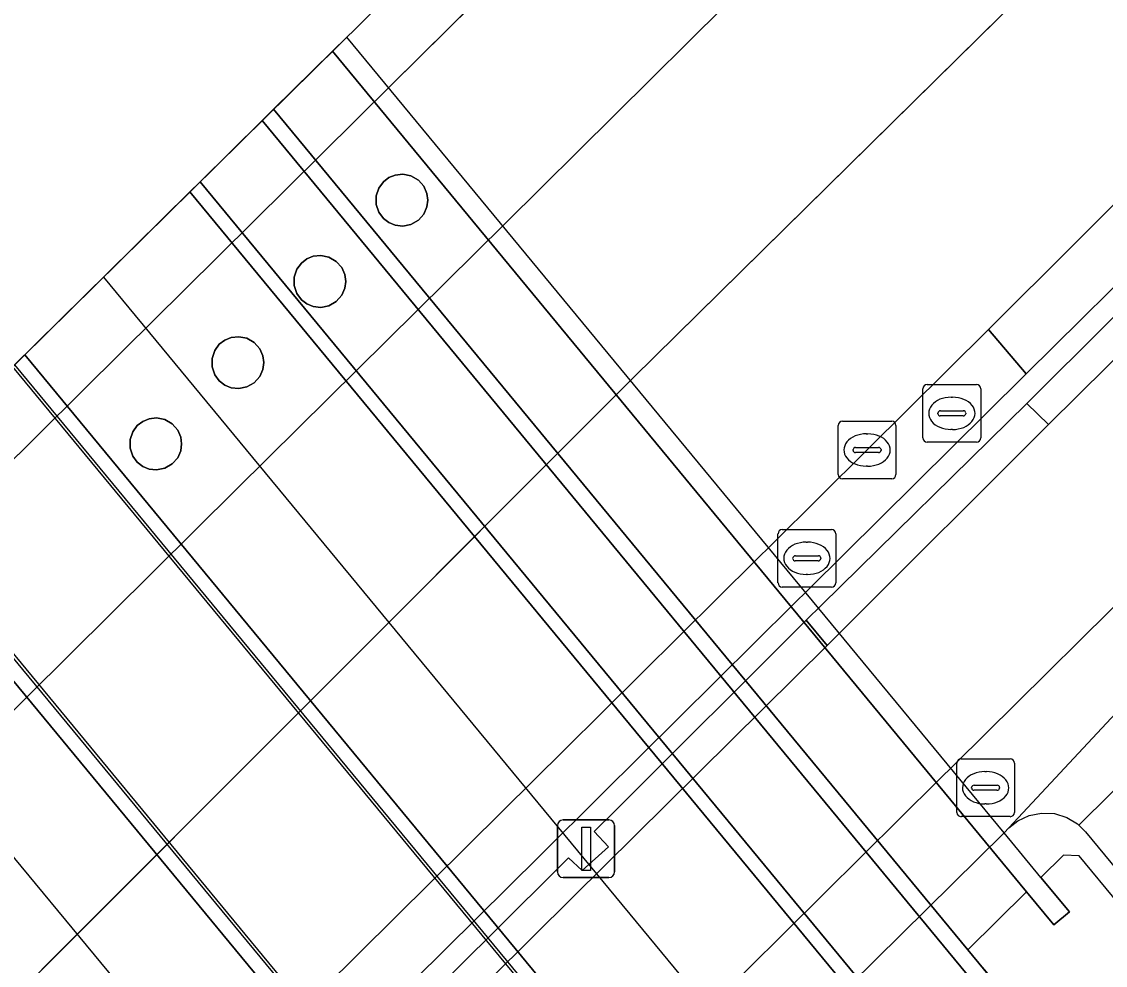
# Model space of a CAD drawing. Extents: x 158132 to 159664, y 385256 to 387218.
# Drawn here: x 158147 to 158165.76, y 386654.71 to 386671.06 of the extents above; entities that cross this region are included whole.
import ezdxf

# ---------------------------------------------------------------- set-up
doc = ezdxf.new("R2010")
doc.units = 0
for name, color, linetype in [('IMGEO_Berm_gesloten', 7, 'Continuous'), ('IMGEO_Berm_open', 7, 'Continuous'), ('IMGEO_Dek', 7, 'Continuous'), ('IMGEO_Fietspad_gesloten', 7, 'Continuous'), ('IMGEO_Grasland_overig', 7, 'Continuous'), ('IMGEO_Groenvoorziening', 7, 'Continuous'), ('IMGEO_Hek', 7, 'Continuous'), ('IMGEO_Kolk', 7, 'Continuous'), ('IMGEO_Lichtmast', 7, 'Continuous'), ('IMGEO_Muur', 7, 'Continuous'), ('IMGEO_Pijler', 7, 'Continuous'), ('IMGEO_Rijbaan_regionaal_gesloten', 7, 'Continuous'), ('IMGEO_Rioolput', 7, 'Continuous'), ('IMGEO_Spoor', 7, 'Continuous'), ('IMGEO_Spoorbaan_halfverhard', 7, 'Continuous'), ('IMGEO_Terreindeel_gesloten', 7, 'Continuous'), ('IMGEO_Voetpad_open', 7, 'Continuous')]:
    doc.layers.add(name, color=color, linetype=linetype)

msp = doc.modelspace()

# ---------------------------------------------------------------- linework, layer by layer
at = {"layer": 'IMGEO_Berm_gesloten'}
for points in [[(158132.77, 386649.526), (158134.765, 386647.157), (158136.679, 386649.052), (158137.749, 386650.112), (158142.475, 386654.791), (158143.545, 386655.851), (158145.302, 386657.592), (158146.372, 386658.652), (158150.724, 386662.961), (158151.794, 386664.02), (158155.37, 386667.561), (158159.168, 386671.322), (158157.197, 386673.72), (158153.389, 386669.949), (158149.819, 386666.412), (158148.749, 386665.353), (158144.397, 386661.043), (158143.327, 386659.983), (158141.567, 386658.239), (158140.497, 386657.18), (158135.778, 386652.506), (158134.708, 386651.446)], [(158153.962, 386668.204), (158154.015, 386668.082), (158154.031, 386667.964), (158154.015, 386667.846), (158153.962, 386667.724), (158153.867, 386667.617), (158153.739, 386667.543), (158153.598, 386667.515), (158153.466, 386667.529), (158153.356, 386667.575), (158153.262, 386667.647), (158153.183, 386667.754), (158153.137, 386667.891), (158153.137, 386668.038), (158153.183, 386668.174), (158153.262, 386668.281), (158153.356, 386668.354), (158153.466, 386668.399), (158153.598, 386668.414), (158153.739, 386668.386), (158153.867, 386668.312)], [(158152.541, 386666.797), (158152.594, 386666.675), (158152.61, 386666.557), (158152.594, 386666.439), (158152.541, 386666.317), (158152.446, 386666.209), (158152.318, 386666.136), (158152.177, 386666.107), (158152.045, 386666.122), (158151.935, 386666.167), (158151.841, 386666.24), (158151.762, 386666.347), (158151.716, 386666.483), (158151.716, 386666.631), (158151.762, 386666.767), (158151.841, 386666.874), (158151.935, 386666.947), (158152.045, 386666.992), (158152.177, 386667.007), (158152.318, 386666.978), (158152.446, 386666.904)], [(158151.12, 386665.389), (158151.173, 386665.267), (158151.189, 386665.15), (158151.173, 386665.032), (158151.12, 386664.91), (158151.025, 386664.802), (158150.897, 386664.728), (158150.756, 386664.7), (158150.624, 386664.715), (158150.514, 386664.76), (158150.42, 386664.832), (158150.341, 386664.94), (158150.295, 386665.076), (158150.295, 386665.223), (158150.341, 386665.359), (158150.42, 386665.467), (158150.514, 386665.539), (158150.624, 386665.585), (158150.756, 386665.599), (158150.897, 386665.571), (158151.025, 386665.497)], [(158164.78, 386664.076), (158164.402, 386664.44), (158160.855, 386660.952), (158160.584, 386660.687), (158160.944, 386660.251), (158161.215, 386660.519)], [(158149.699, 386663.982), (158149.752, 386663.86), (158149.768, 386663.742), (158149.752, 386663.624), (158149.699, 386663.502), (158149.604, 386663.395), (158149.476, 386663.321), (158149.335, 386663.293), (158149.203, 386663.307), (158149.093, 386663.352), (158148.999, 386663.425), (158148.92, 386663.532), (158148.874, 386663.668), (158148.874, 386663.816), (158148.92, 386663.952), (158148.999, 386664.059), (158149.093, 386664.132), (158149.203, 386664.177), (158149.335, 386664.192), (158149.476, 386664.164), (158149.604, 386664.09)]]:
    msp.add_lwpolyline(points, close=True, dxfattribs=at)
msp.add_lwpolyline([(158142.991, 386643.742), (158147.732, 386648.442), (158148.802, 386649.502), (158150.551, 386651.237), (158151.621, 386652.297), (158155.97, 386656.609), (158157.039, 386657.669), (158160.359, 386660.96), (158160.628, 386661.226), (158164.343, 386664.909), (158164.39, 386664.956), (158163.737, 386665.723), (158161.636, 386663.637), (158159.985, 386662.001), (158159.718, 386661.736), (158156.399, 386658.445), (158155.329, 386657.385), (158150.98, 386653.073), (158149.911, 386652.012), (158148.158, 386650.279), (158147.087, 386649.221), (158142.343, 386644.53), (158141.272, 386643.471)], dxfattribs=at)
at = {"layer": 'IMGEO_Berm_open'}
for points in [[(158259.858, 386758.11), (158260.297, 386758.543), (158260.363, 386758.609), (158259.078, 386760.052), (158248.914, 386750), (158242.667, 386743.823), (158226.841, 386728.176), (158209.804, 386711.324), (158192.035, 386693.753), (158174.25, 386676.206), (158163.737, 386665.723), (158164.39, 386664.956), (158243.356, 386743.003), (158250.436, 386750), (158253.723, 386753.249), (158253.93, 386753.047), (158254.319, 386752.645)], [(158254.319, 386752.645), (158253.93, 386753.047), (158250.871, 386750), (158247.615, 386746.757), (158247.811, 386746.559), (158247.356, 386746.114), (158247.139, 386746.324), (158243.546, 386742.778), (158225.484, 386724.953), (158225.715, 386724.699), (158225.254, 386724.279), (158225.025, 386724.517), (158203.057, 386702.738), (158203.297, 386702.475), (158202.844, 386702.063), (158202.614, 386702.271), (158180.568, 386680.523), (158180.789, 386680.271), (158180.345, 386679.876), (158180.102, 386680.091), (158164.402, 386664.44), (158164.78, 386664.076), (158243.908, 386742.347), (158251.645, 386750)]]:
    msp.add_lwpolyline(points, close=True, dxfattribs=at)
msp.add_lwpolyline([(158143.614, 386642.986), (158148.316, 386647.736), (158149.386, 386648.797), (158151.135, 386650.53), (158152.205, 386651.59), (158156.555, 386655.901), (158157.624, 386656.961), (158160.944, 386660.251), (158160.584, 386660.687), (158157.273, 386657.387), (158156.911, 386657.026), (158157.157, 386656.765), (158156.702, 386656.353), (158156.466, 386656.57), (158156.211, 386656.317), (158151.868, 386651.998), (158151.748, 386651.878), (158151.988, 386651.656), (158151.57, 386651.216), (158151.311, 386651.455), (158150.793, 386650.944), (158149.041, 386649.213), (158147.969, 386648.155), (158146.57, 386646.774)], dxfattribs=at)
at = {"layer": 'IMGEO_Dek'}
for points in [[(158165.749, 386652.11), (158163.38, 386654.98), (158164.398, 386655.985), (158164.87, 386655.413), (158165.14, 386655.636), (158164.648, 386656.232), (158164.009, 386657.006), (158152.629, 386670.789), (158146.837, 386665.075), (158158.22, 386651.288)], [(158155.97, 386649.065), (158144.586, 386662.854)]]:
    msp.add_lwpolyline(points, dxfattribs=at)
at = {"layer": 'IMGEO_Fietspad_gesloten'}
for points in [[(158272.591, 386770.728), (158261.562, 386759.791), (158260.867, 386759.105), (158260.363, 386758.609), (158260.297, 386758.543), (158259.858, 386758.11), (158254.319, 386752.645), (158251.645, 386750), (158243.908, 386742.347), (158164.78, 386664.076), (158161.215, 386660.519), (158160.944, 386660.251), (158157.624, 386656.961), (158156.555, 386655.901), (158152.205, 386651.59), (158151.135, 386650.53), (158149.386, 386648.797), (158148.316, 386647.736), (158143.614, 386642.986), (158142.503, 386641.976), (158140.661, 386640.15), (158142.605, 386637.841)], [(158142.605, 386637.841), (158144.437, 386639.655), (158145.506, 386640.715), (158150.244, 386645.408), (158151.314, 386646.468), (158153.061, 386648.198), (158154.131, 386649.258), (158158.482, 386653.567), (158159.552, 386654.627), (158162.872, 386657.916), (158163.148, 386658.189), (158166.929, 386661.928), (158177.831, 386672.791), (158195.641, 386690.413), (158213.448, 386707.994), (158229.826, 386724.184), (158245.865, 386740.019), (158255.974, 386750), (158273.421, 386767.226)]]:
    msp.add_lwpolyline(points, dxfattribs=at)
at = {"layer": 'IMGEO_Grasland_overig'}
msp.add_lwpolyline([(158152.379, 386670.543), (158151.361, 386669.538), (158163.38, 386654.98), (158164.398, 386655.985)], close=True, dxfattribs=at)
at = {"layer": 'IMGEO_Groenvoorziening'}
msp.add_lwpolyline([(158165.421, 386657.024), (158170.388, 386651.007), (158226.591, 386713.004), (158248.619, 386736.744), (158260.92, 386750), (158267.376, 386756.957), (158272.382, 386764.636), (158257.577, 386750), (158246.599, 386739.147), (158172.433, 386665.825), (158173.192, 386665.043), (158170.261, 386662.044), (158165.306, 386657.135)], close=True, dxfattribs=at)
msp.add_lwpolyline([(158186.709, 386639.209), (158170.388, 386651.007), (158170.311, 386650.944), (158170.118, 386650.784), (158165.311, 386656.607), (158165.041, 386656.62), (158164.648, 386656.232), (158165.14, 386655.636), (158164.87, 386655.413), (158164.398, 386655.985), (158163.38, 386654.98), (158165.749, 386652.11), (158168.223, 386649.396), (158171.502, 386645.668), (158176.371, 386639.948), (158184.341, 386630.288), (158189.085, 386624.503)], dxfattribs=at)
at = {"layer": 'IMGEO_Hek'}
msp.add_lwpolyline([(158165.776, 386652.151), (158163.38, 386654.98), (158151.361, 386669.538)], dxfattribs=at)
at = {"layer": 'IMGEO_Kolk'}
for p, q in [((158161.136, 386663.21), (158161.136, 386664.062)), ((158161.211, 386664.136), (158162.063, 386664.136)), ((158162.137, 386664.062), (158162.137, 386663.21)), ((158161.624, 386663.916), (158161.649, 386663.916)), ((158161.395, 386663.63), (158161.395, 386663.642)), ((158161.438, 386663.679), (158161.836, 386663.679)), ((158161.879, 386663.642), (158161.879, 386663.63)), ((158161.833, 386663.593), (158161.435, 386663.593)), ((158161.647, 386663.356), (158161.622, 386663.356)), ((158162.063, 386663.136), (158161.211, 386663.136))]:
    msp.add_line(p, q, dxfattribs=at)
for points in [[(158161.136, 386663.21), (158161.136, 386664.062)], [(158161.211, 386664.136), (158162.063, 386664.136)], [(158162.137, 386664.062), (158162.137, 386663.21)], [(158162.063, 386663.136), (158161.211, 386663.136)]]:
    msp.add_lwpolyline(points, dxfattribs=at)
for centre, radius, start, end in [((158161.213, 386664.06), 0.0765, 91.552, 178.448), ((158161.213, 386664.06), 0.0765, 91.552, 178.448), ((158162.061, 386664.06), 0.0765, 1.552, 88.448), ((158162.061, 386664.06), 0.0765, 1.552, 88.448), ((158161.435, 386663.639), 0.0403, 85.8775, 175.7526), ((158161.432, 386663.629), 0.0366, 178.938, 274.7102), ((158161.836, 386663.636), 0.043, 264.8664, 352.4533), ((158161.84, 386663.641), 0.0386, 1.7309, 96.639), ((158161.213, 386663.212), 0.0765, 181.552, 268.448), ((158161.213, 386663.212), 0.0765, 181.552, 268.448), ((158162.061, 386663.212), 0.0765, 271.552, 358.448), ((158162.061, 386663.212), 0.0765, 271.552, 358.448)]:
    msp.add_arc(centre, radius, start, end, dxfattribs=at)
for centre, major_axis, ratio, start_param, end_param in [((158161.623, 386663.636), (-0.387, 0.002), 0.722429, 4.712389, 7.853982), ((158161.648, 386663.636), (-0.39, 0.002), 0.717154, 1.570796, 4.712389)]:
    msp.add_ellipse(centre, major_axis=major_axis, ratio=ratio, start_param=start_param, end_param=end_param, dxfattribs=at)
at = {"layer": 'IMGEO_Lichtmast'}
for p, q in [((158156.375, 386657.229), (158157.165, 386657.229)), ((158157.165, 386657.229), (158156.375, 386657.229)), ((158156.275, 386656.329), (158156.275, 386657.129)), ((158156.275, 386657.129), (158156.275, 386656.329)), ((158157.265, 386657.129), (158157.265, 386656.329)), ((158157.265, 386656.329), (158157.265, 386657.129)), ((158157.165, 386656.229), (158156.375, 386656.229)), ((158156.375, 386656.229), (158157.165, 386656.229))]:
    msp.add_line(p, q, dxfattribs=at)
msp.add_lwpolyline([(158156.695, 386657.104), (158156.845, 386657.104), (158156.845, 386656.354), (158156.695, 386656.354), (158156.695, 386657.104)], dxfattribs=at)
for centre, start, end in [((158156.375, 386657.129), 90, 180), ((158156.375, 386657.129), 90, 180), ((158157.165, 386657.129), 0, 90), ((158157.165, 386657.129), 360, 90), ((158156.375, 386656.329), 180, 270), ((158156.375, 386656.329), 180, 270), ((158157.165, 386656.329), 270, 0), ((158157.165, 386656.329), 270, 0)]:
    msp.add_arc(centre, 0.1, start, end, dxfattribs=at)
at = {"layer": 'IMGEO_Muur'}
for points in [[(158243.356, 386743.003), (158164.39, 386664.956), (158164.343, 386664.909), (158160.628, 386661.226), (158160.359, 386660.96), (158157.039, 386657.669), (158155.97, 386656.609), (158151.621, 386652.297), (158150.551, 386651.237), (158148.802, 386649.502), (158147.732, 386648.442), (158142.991, 386643.742)], [(158143.229, 386643.454), (158146.157, 386646.34), (158146.376, 386646.114), (158146.811, 386646.523), (158146.57, 386646.774), (158147.969, 386648.155), (158149.041, 386649.213), (158150.793, 386650.944), (158151.311, 386651.455), (158151.57, 386651.216), (158151.988, 386651.656), (158151.748, 386651.878), (158151.868, 386651.998), (158156.211, 386656.317), (158156.466, 386656.57), (158156.702, 386656.353), (158157.157, 386656.765), (158156.911, 386657.026), (158157.273, 386657.387), (158160.584, 386660.687), (158160.855, 386660.952), (158164.402, 386664.44), (158180.102, 386680.091)]]:
    msp.add_lwpolyline(points, dxfattribs=at)
for points in [[(158152.629, 386670.789), (158152.379, 386670.543), (158164.398, 386655.985), (158164.87, 386655.413), (158165.14, 386655.636), (158164.648, 386656.232), (158164.009, 386657.006)], [(158151.361, 386669.538), (158151.161, 386669.341), (158165.393, 386652.102), (158165.533, 386651.932), (158165.749, 386652.11), (158163.38, 386654.98)], [(158150.089, 386668.283), (158149.91, 386668.106), (158161.93, 386653.547), (158162.332, 386653.06), (158164.243, 386651.152), (158164.437, 386651.312), (158162.718, 386653.394), (158162.517, 386653.229)], [(158147.052, 386665.287), (158146.873, 386665.11), (158158.589, 386650.918), (158158.551, 386650.887), (158158.859, 386650.513), (158159.361, 386649.906), (158159.592, 386650.097), (158159.073, 386650.725)], [(158144.55, 386662.819), (158144.371, 386662.642), (158156.395, 386648.079), (158156.831, 386647.551), (158157.062, 386647.742), (158156.609, 386648.291), (158156.122, 386648.881), (158156.083, 386648.849)]]:
    msp.add_lwpolyline(points, close=True, dxfattribs=at)
at = {"layer": 'IMGEO_Pijler'}
for points in [[(158154.031, 386667.964), (158154.015, 386668.082), (158153.962, 386668.204), (158153.867, 386668.312), (158153.739, 386668.386), (158153.598, 386668.414), (158153.466, 386668.399), (158153.356, 386668.354), (158153.262, 386668.281), (158153.183, 386668.174), (158153.137, 386668.038), (158153.137, 386667.891), (158153.183, 386667.754), (158153.262, 386667.647), (158153.356, 386667.575), (158153.466, 386667.529), (158153.598, 386667.515), (158153.739, 386667.543), (158153.867, 386667.617), (158153.962, 386667.724), (158154.015, 386667.846)], [(158152.61, 386666.557), (158152.594, 386666.675), (158152.541, 386666.797), (158152.446, 386666.904), (158152.318, 386666.978), (158152.177, 386667.007), (158152.045, 386666.992), (158151.935, 386666.947), (158151.841, 386666.874), (158151.762, 386666.767), (158151.716, 386666.631), (158151.716, 386666.483), (158151.762, 386666.347), (158151.841, 386666.24), (158151.935, 386666.167), (158152.045, 386666.122), (158152.177, 386666.107), (158152.318, 386666.136), (158152.446, 386666.209), (158152.541, 386666.317), (158152.594, 386666.439)], [(158151.189, 386665.15), (158151.173, 386665.267), (158151.12, 386665.389), (158151.025, 386665.497), (158150.897, 386665.571), (158150.756, 386665.599), (158150.624, 386665.585), (158150.514, 386665.539), (158150.42, 386665.467), (158150.341, 386665.359), (158150.295, 386665.223), (158150.295, 386665.076), (158150.341, 386664.94), (158150.42, 386664.832), (158150.514, 386664.76), (158150.624, 386664.715), (158150.756, 386664.7), (158150.897, 386664.728), (158151.025, 386664.802), (158151.12, 386664.91), (158151.173, 386665.032)], [(158149.768, 386663.742), (158149.752, 386663.86), (158149.699, 386663.982), (158149.604, 386664.09), (158149.476, 386664.164), (158149.335, 386664.192), (158149.203, 386664.177), (158149.093, 386664.132), (158148.999, 386664.059), (158148.92, 386663.952), (158148.874, 386663.816), (158148.874, 386663.668), (158148.92, 386663.532), (158148.999, 386663.425), (158149.093, 386663.352), (158149.203, 386663.307), (158149.335, 386663.293), (158149.476, 386663.321), (158149.604, 386663.395), (158149.699, 386663.502), (158149.752, 386663.624)]]:
    msp.add_lwpolyline(points, close=True, dxfattribs=at)
at = {"layer": 'IMGEO_Rijbaan_regionaal_gesloten'}
msp.add_lwpolyline([(158132.77, 386649.526), (158134.708, 386651.446), (158135.778, 386652.506), (158140.497, 386657.18), (158141.567, 386658.239), (158143.327, 386659.983), (158144.397, 386661.043), (158148.749, 386665.353), (158149.819, 386666.412), (158153.389, 386669.949), (158157.197, 386673.72), (158234.338, 386750), (158236.05, 386751.693), (158253.35, 386768.8), (158301.247, 386816.201), (158339.286, 386853.747), (158349.635, 386863.962), (158349.653, 386863.98), (158348.917, 386864.83), (158312.159, 386828.179), (158132.002, 386650.439)], close=True, dxfattribs=at)
for points in [[(158346.495, 386841.217), (158346.652, 386841.355), (158358.064, 386852.621), (158358.97, 386853.584), (158356.589, 386856.236), (158340.238, 386840.168), (158321.676, 386822.629), (158314.244, 386815.736), (158294.951, 386798.316), (158279.955, 386784.775), (158256.904, 386762.898), (158241.824, 386747.948), (158228.64, 386734.94), (158222.931, 386729.307), (158189.476, 386696.3), (158157.589, 386664.888), (158137.101, 386644.381), (158139.413, 386641.633)], [(158255.48, 386766.525), (158238.763, 386750), (158238.059, 386749.304), (158159.168, 386671.322), (158155.37, 386667.561), (158151.794, 386664.02), (158150.724, 386662.961), (158146.372, 386658.652), (158145.302, 386657.592), (158143.545, 386655.851), (158142.475, 386654.791), (158137.749, 386650.112), (158136.679, 386649.052), (158134.765, 386647.157), (158137.101, 386644.381), (158157.589, 386664.888), (158189.476, 386696.3), (158222.931, 386729.307), (158228.64, 386734.94), (158241.824, 386747.948), (158256.904, 386762.898), (158279.955, 386784.775)], [(158139.413, 386641.633), (158141.272, 386643.471), (158142.343, 386644.53), (158147.087, 386649.221), (158148.158, 386650.279), (158149.911, 386652.012), (158150.98, 386653.073), (158155.329, 386657.385), (158156.399, 386658.445), (158159.718, 386661.736), (158159.985, 386662.001), (158161.636, 386663.637), (158163.737, 386665.723), (158174.25, 386676.206), (158192.035, 386693.753), (158209.804, 386711.324), (158226.841, 386728.176), (158242.667, 386743.823), (158248.914, 386750), (158259.078, 386760.052), (158259.554, 386760.522), (158259.571, 386760.539), (158260.165, 386761.127), (158266.109, 386766.913)]]:
    msp.add_lwpolyline(points, dxfattribs=at)
at = {"layer": 'IMGEO_Rioolput'}
for p, q in [((158162.679, 386664.771), (158163.531, 386664.771)), ((158162.604, 386663.845), (158162.604, 386664.697)), ((158163.092, 386664.551), (158163.117, 386664.551)), ((158163.605, 386664.697), (158163.605, 386663.845)), ((158162.863, 386664.265), (158162.863, 386664.277)), ((158163.301, 386664.228), (158162.903, 386664.228)), ((158162.906, 386664.314), (158163.304, 386664.314)), ((158163.347, 386664.277), (158163.347, 386664.265)), ((158163.115, 386663.991), (158163.09, 386663.991)), ((158163.531, 386663.771), (158162.679, 386663.771)), ((158160.094, 386661.334), (158160.094, 386662.186)), ((158160.169, 386662.26), (158161.021, 386662.26)), ((158161.095, 386662.186), (158161.095, 386661.334)), ((158160.582, 386662.04), (158160.607, 386662.04)), ((158160.353, 386661.754), (158160.353, 386661.766)), ((158160.396, 386661.803), (158160.794, 386661.803)), ((158160.837, 386661.766), (158160.837, 386661.754)), ((158160.791, 386661.717), (158160.393, 386661.717)), ((158160.605, 386661.48), (158160.58, 386661.48)), ((158161.021, 386661.26), (158160.169, 386661.26)), ((158163.189, 386657.359), (158163.189, 386658.211)), ((158163.264, 386658.285), (158164.116, 386658.285)), ((158164.19, 386658.211), (158164.19, 386657.359)), ((158163.677, 386658.065), (158163.702, 386658.065)), ((158163.448, 386657.779), (158163.448, 386657.791)), ((158163.491, 386657.828), (158163.889, 386657.828)), ((158163.932, 386657.791), (158163.932, 386657.779)), ((158163.886, 386657.742), (158163.488, 386657.742)), ((158163.7, 386657.505), (158163.675, 386657.505)), ((158164.116, 386657.285), (158163.264, 386657.285))]:
    msp.add_line(p, q, dxfattribs=at)
for points in [[(158162.679, 386664.771), (158163.531, 386664.771)], [(158162.604, 386663.845), (158162.604, 386664.697)], [(158163.605, 386664.697), (158163.605, 386663.845)], [(158163.531, 386663.771), (158162.679, 386663.771)], [(158160.094, 386661.334), (158160.094, 386662.186)], [(158160.169, 386662.26), (158161.021, 386662.26)], [(158161.095, 386662.186), (158161.095, 386661.334)], [(158161.021, 386661.26), (158160.169, 386661.26)], [(158163.189, 386657.359), (158163.189, 386658.211)], [(158163.264, 386658.285), (158164.116, 386658.285)], [(158164.19, 386658.211), (158164.19, 386657.359)], [(158164.116, 386657.285), (158163.264, 386657.285)]]:
    msp.add_lwpolyline(points, dxfattribs=at)
for centre, radius, start, end in [((158162.681, 386664.695), 0.0765, 91.552, 178.448), ((158162.681, 386664.695), 0.0765, 91.552, 178.448), ((158163.529, 386664.695), 0.0765, 1.552, 88.448), ((158163.529, 386664.695), 0.0765, 1.552, 88.448), ((158162.903, 386664.274), 0.0403, 85.8775, 175.7526), ((158162.9, 386664.264), 0.0366, 178.938, 274.7102), ((158163.304, 386664.271), 0.043, 264.8664, 352.4533), ((158163.308, 386664.276), 0.0386, 1.7309, 96.639), ((158162.681, 386663.847), 0.0765, 181.552, 268.448), ((158162.681, 386663.847), 0.0765, 181.552, 268.448), ((158163.529, 386663.847), 0.0765, 271.552, 358.448), ((158163.529, 386663.847), 0.0765, 271.552, 358.448), ((158160.171, 386662.184), 0.0765, 91.552, 178.448), ((158160.171, 386662.184), 0.0765, 91.552, 178.448), ((158161.019, 386662.184), 0.0765, 1.552, 88.448), ((158161.019, 386662.184), 0.0765, 1.552, 88.448), ((158160.393, 386661.763), 0.0403, 85.8775, 175.7526), ((158160.39, 386661.753), 0.0366, 178.938, 274.7102), ((158160.794, 386661.76), 0.043, 264.8664, 352.4533), ((158160.798, 386661.765), 0.0386, 1.7309, 96.639), ((158160.171, 386661.336), 0.0765, 181.552, 268.448), ((158160.171, 386661.336), 0.0765, 181.552, 268.448), ((158161.019, 386661.336), 0.0765, 271.552, 358.448), ((158161.019, 386661.336), 0.0765, 271.552, 358.448), ((158163.266, 386658.209), 0.0765, 91.552, 178.448), ((158163.266, 386658.209), 0.0765, 91.552, 178.448), ((158164.114, 386658.209), 0.0765, 1.552, 88.448), ((158164.114, 386658.209), 0.0765, 1.552, 88.448), ((158163.488, 386657.788), 0.0403, 85.8775, 175.7526), ((158163.893, 386657.79), 0.0386, 1.7309, 96.639), ((158163.485, 386657.778), 0.0366, 178.938, 274.7102), ((158163.889, 386657.785), 0.043, 264.8664, 352.4533), ((158163.266, 386657.361), 0.0765, 181.552, 268.448), ((158163.266, 386657.361), 0.0765, 181.552, 268.448), ((158164.114, 386657.361), 0.0765, 271.552, 358.448), ((158164.114, 386657.361), 0.0765, 271.552, 358.448)]:
    msp.add_arc(centre, radius, start, end, dxfattribs=at)
for centre, major_axis, ratio, start_param, end_param in [((158163.091, 386664.271), (-0.387, 0.002), 0.722429, 4.712389, 7.853982), ((158163.116, 386664.271), (-0.39, 0.002), 0.717154, 1.570796, 4.712389), ((158160.581, 386661.76), (-0.387, 0.002), 0.722429, 4.712389, 7.853982), ((158160.606, 386661.76), (-0.39, 0.002), 0.717154, 1.570796, 4.712389), ((158163.676, 386657.785), (-0.387, 0.002), 0.722429, 4.712389, 7.853982), ((158163.701, 386657.785), (-0.39, 0.002), 0.717154, 1.570796, 4.712389)]:
    msp.add_ellipse(centre, major_axis=major_axis, ratio=ratio, start_param=start_param, end_param=end_param, dxfattribs=at)
at = {"layer": 'IMGEO_Spoor'}
for points in [[(158148.415, 386666.632), (158160.436, 386652.072)], [(158142.979, 386661.268), (158155.012, 386646.713)]]:
    msp.add_lwpolyline(points, dxfattribs=at)
at = {"layer": 'IMGEO_Spoorbaan_halfverhard'}
for points in [[(158149.91, 386668.106), (158147.052, 386665.287), (158159.073, 386650.725), (158161.93, 386653.547)], [(158144.371, 386662.642), (158133.08, 386651.502), (158145.109, 386636.931), (158156.395, 386648.079)]]:
    msp.add_lwpolyline(points, close=True, dxfattribs=at)
at = {"layer": 'IMGEO_Terreindeel_gesloten'}
msp.add_lwpolyline([(158151.161, 386669.341), (158150.089, 386668.283), (158162.517, 386653.229), (158162.718, 386653.394), (158164.437, 386651.312), (158165.393, 386652.102)], close=True, dxfattribs=at)
at = {"layer": 'IMGEO_Voetpad_open'}
msp.add_lwpolyline([(158170.261, 386662.044), (158170.257, 386663.703), (158167.716, 386660.977), (158164.094, 386657.091), (158164.249, 386657.214), (158164.441, 386657.304), (158164.659, 386657.348), (158164.885, 386657.337), (158165.097, 386657.271), (158165.279, 386657.161), (158165.306, 386657.135)], close=True, dxfattribs=at)
msp.add_lwpolyline([(158142.605, 386637.841), (158143.514, 386636.761), (158155.97, 386649.065), (158158.22, 386651.288), (158164.009, 386657.006), (158164.094, 386657.091), (158167.716, 386660.977), (158166.929, 386661.928), (158163.148, 386658.189), (158162.872, 386657.916), (158159.552, 386654.627), (158158.482, 386653.567), (158154.131, 386649.258), (158153.061, 386648.198), (158151.314, 386646.468), (158150.244, 386645.408), (158145.506, 386640.715), (158144.437, 386639.655), (158142.605, 386637.841)], dxfattribs=at)

doc.saveas('drawing.dxf')
